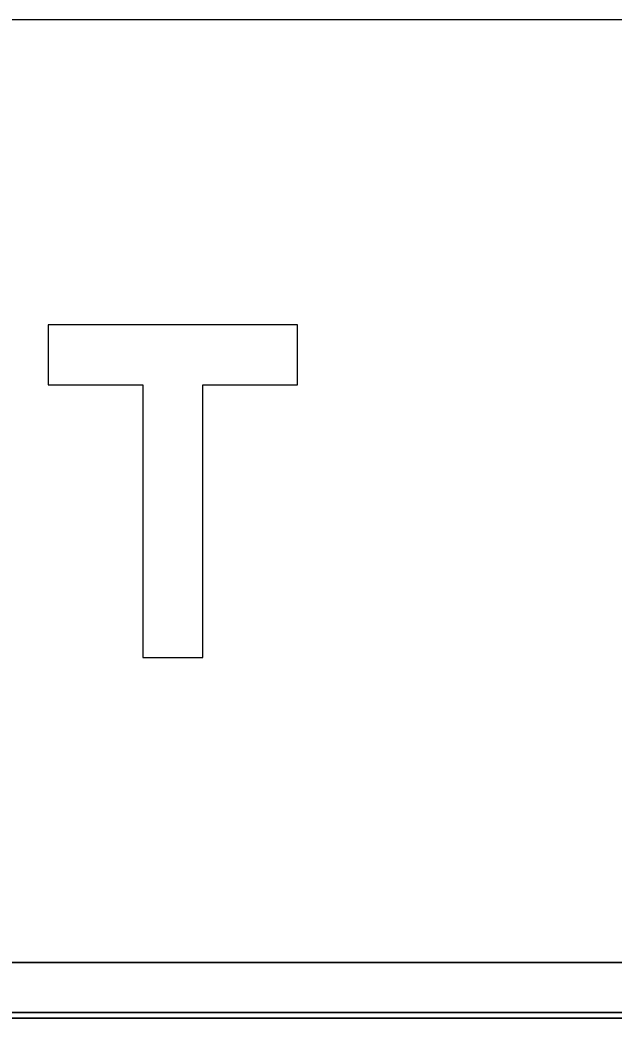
# Model space of a CAD drawing. Extents: x 2149961 to 2150220, y 145114 to 145240.
# Drawn here: x 2149977.26 to 2149979.046, y 145158.419 to 145161.419 of the extents above; entities that cross this region are included whole.
import ezdxf

# ---------------------------------------------------------------- set-up
doc = ezdxf.new("R2010")
doc.units = 0
for name, color, linetype in [('GSBWFILL', 7, 'Continuous'), ('GSCOLORFILL', 7, 'Continuous'), ('GSOUTLINE', 7, 'Continuous')]:
    doc.layers.add(name, color=color, linetype=linetype)

msp = doc.modelspace()

# ---------------------------------------------------------------- linework, layer by layer
at = {"layer": 'GSBWFILL'}
for p, q in [((2149988.0928, 145161.4193), (2149973.0928, 145161.4193)), ((2149974.0928, 145158.5858), (2149987.0928, 145158.5858)), ((2149987.0928, 145158.5857), (2149974.0945, 145158.5857)), ((2149987.0928, 145158.4191), (2149974.0928, 145158.4191)), ((2149974.0928, 145158.4191), (2149987.0928, 145158.4191)), ((2149974.0945, 145158.419), (2149987.0928, 145158.419))]:
    msp.add_line(p, q, dxfattribs=at)
msp.add_lwpolyline([(2149977.3446, 145160.3225), (2149977.6296, 145160.3225), (2149977.6296, 145159.5025), (2149977.8096, 145159.5025), (2149977.8096, 145160.3225), (2149978.0946, 145160.3225), (2149978.0946, 145160.5025), (2149977.3446, 145160.5025)], close=True, dxfattribs=at)
at = {"layer": 'GSCOLORFILL'}
for p, q in [((2149988.0928, 145161.4193), (2149973.0928, 145161.4193)), ((2149974.0928, 145158.5858), (2149987.0928, 145158.5858)), ((2149987.0928, 145158.5857), (2149974.0945, 145158.5857)), ((2149974.0928, 145158.4358), (2149987.0928, 145158.4358)), ((2149987.0928, 145158.4357), (2149974.093, 145158.4357)), ((2149974.0928, 145158.4191), (2149987.0928, 145158.4191)), ((2149987.0928, 145158.4191), (2149974.0928, 145158.4191)), ((2149987.0928, 145158.4191), (2149974.0928, 145158.4191)), ((2149974.0928, 145158.419), (2149987.0928, 145158.419)), ((2149974.093, 145158.419), (2149987.0928, 145158.419)), ((2149974.0945, 145158.419), (2149987.0928, 145158.419))]:
    msp.add_line(p, q, dxfattribs=at)
msp.add_lwpolyline([(2149977.3446, 145160.3225), (2149977.6296, 145160.3225), (2149977.6296, 145159.5025), (2149977.8096, 145159.5025), (2149977.8096, 145160.3225), (2149978.0946, 145160.3225), (2149978.0946, 145160.5025), (2149977.3446, 145160.5025)], close=True, dxfattribs=at)
at = {"layer": 'GSOUTLINE'}
for p, q in [((2149988.0928, 145161.4193), (2149973.0928, 145161.4193)), ((2149974.0928, 145158.5858), (2149987.0928, 145158.5858)), ((2149974.0928, 145158.5857), (2149987.0928, 145158.5857)), ((2149987.0928, 145158.4191), (2149974.0928, 145158.4191)), ((2149974.0928, 145158.4191), (2149987.0928, 145158.4191)), ((2149974.0928, 145158.419), (2149987.0928, 145158.419))]:
    msp.add_line(p, q, dxfattribs=at)
msp.add_lwpolyline([(2149977.3446, 145160.3225), (2149977.6296, 145160.3225), (2149977.6296, 145159.5025), (2149977.8096, 145159.5025), (2149977.8096, 145160.3225), (2149978.0946, 145160.3225), (2149978.0946, 145160.5025), (2149977.3446, 145160.5025)], close=True, dxfattribs=at)

doc.saveas('drawing.dxf')
